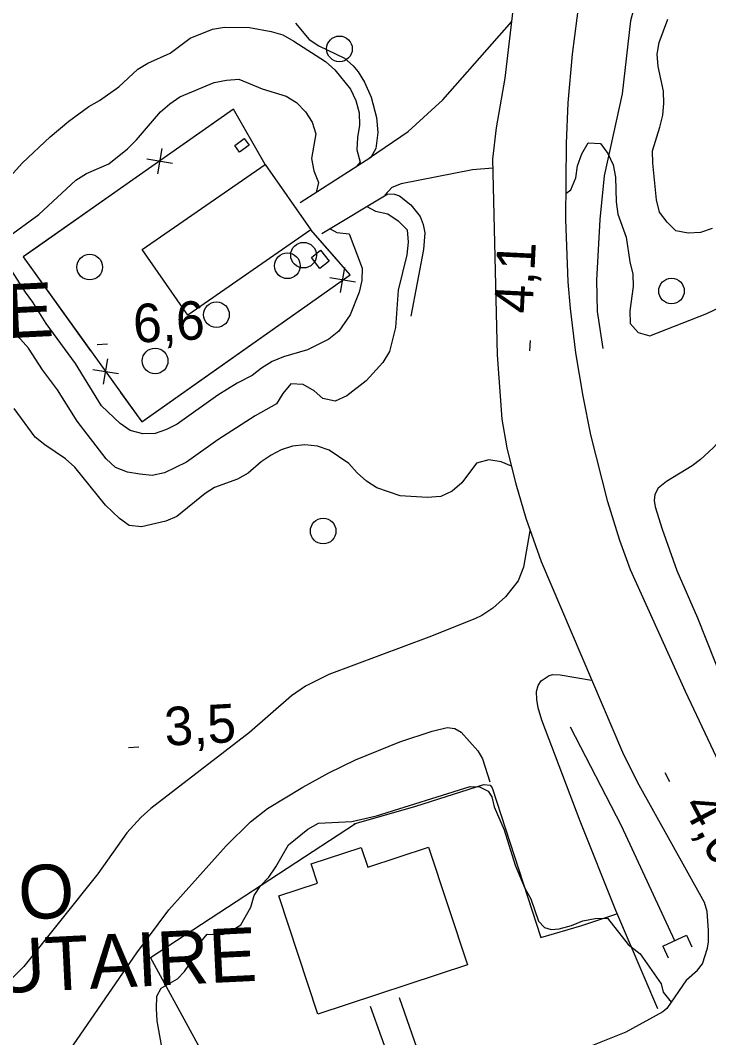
# Model space of a CAD drawing. Extents: x 336540 to 340074, y 5572036 to 5573747.
# Drawn here: x 338196.4 to 338250.1, y 5572905.2 to 5572984.6 of the extents above; entities that cross this region are included whole.
import ezdxf

# ---------------------------------------------------------------- set-up
doc = ezdxf.new("R2010")
doc.units = 0
for name, color, linetype in [('Niveau 1', 7, 'Continuous'), ('Niveau 19', 7, 'Continuous'), ('Niveau 2', 7, 'Continuous'), ('Niveau 21', 7, 'Continuous'), ('Niveau 22', 7, 'Continuous'), ('Niveau 26', 7, 'Continuous'), ('Niveau 3', 7, 'Continuous'), ('Niveau 31', 7, 'Continuous'), ('Niveau 36', 7, 'Continuous'), ('Niveau 37', 7, 'Continuous'), ('Niveau 4', 7, 'Continuous'), ('Niveau 41', 7, 'Continuous')]:
    doc.layers.add(name, color=color, linetype=linetype)

msp = doc.modelspace()

# ---------------------------------------------------------------- linework, layer by layer
at = {"layer": 'Niveau 1'}
for points in [[(338250.34, 5572968.34), (338249.44, 5572968.03), (338248.48, 5572967.96), (338247.52, 5572968.16), (338246.83, 5572968.82), (338246.25, 5572969.6), (338246, 5572970.56), (338245.72, 5572973.43), (338245.7, 5572974.39), (338246.28, 5572976.22), (338246.49, 5572977.18), (338246.58, 5572978.09), (338246.56, 5572979.05), (338246.13, 5572980.96), (338246.05, 5572981.92), (338246.21, 5572982.83), (338246.9, 5572984.65)], [(338194.64, 5572971.31), (338196.58, 5572973.44), (338198.74, 5572975.47), (338200.18, 5572976.69), (338201.74, 5572977.85), (338202.58, 5572978.32), (338204.08, 5572979.37), (338205.58, 5572980.76), (338206.36, 5572981.23), (338208.09, 5572982), (338209.65, 5572983.17), (338211.39, 5572983.88), (338212.34, 5572984.02), (338214.27, 5572984), (338215.97, 5572983.7), (338216.88, 5572983.44), (338217.73, 5572982.95), (338220.19, 5572981.36), (338220.94, 5572980.7), (338222.16, 5572979.2), (338222.57, 5572978.3), (338222.82, 5572977.35), (338222.84, 5572976.39), (338222.69, 5572975.42), (338222.65, 5572974.46), (338222.9, 5572973.51), (338222.6, 5572973.14)], [(338223.42, 5572970.04), (338224.1, 5572969.69), (338225.07, 5572969.48), (338225.87, 5572968.94), (338226.56, 5572968.22), (338226.64, 5572967.26), (338226.55, 5572966.29), (338225.87, 5572963.51), (338225.65, 5572960.62), (338225.18, 5572958.75), (338224.68, 5572957.89), (338223.36, 5572956.45), (338221.86, 5572955.29), (338220.96, 5572954.87), (338220, 5572955.08), (338219.31, 5572955.68), (338218.45, 5572956.17), (338217.49, 5572956.21), (338216.88, 5572955.46), (338216.39, 5572954.66), (338214.72, 5572953.72), (338211.82, 5572951.85)], [(338211.82, 5572951.85), (338209.37, 5572950.1), (338207.64, 5572949.27), (338206.68, 5572949.08), (338205.72, 5572949.18), (338204.76, 5572949.32), (338203.84, 5572949.7), (338203.1, 5572950.36), (338200.83, 5572953.31), (338199.31, 5572955.76), (338198.15, 5572957.32), (338197.04, 5572958.99), (338196.41, 5572959.71), (338195.66, 5572960.37)]]:
    msp.add_lwpolyline(points, dxfattribs=at)
at = {"layer": 'Niveau 19'}
for points in [[(338223.64, 5572973.83), (338226.64, 5572975.9), (338229.36, 5572978.36), (338234.72, 5572984.48)], [(338233.25, 5572973.03), (338231.66, 5572972.91), (338226.11, 5572971.81), (338225.38, 5572971.52), (338224.82, 5572970.93)], [(338236.14, 5572944.76), (338235.63, 5572941.91), (338235.23, 5572940.85), (338234.23, 5572939.6), (338233.25, 5572938.72), (338232.4, 5572938.16), (338231.84, 5572937.89), (338228.25, 5572936.46), (338220.47, 5572933.54), (338218.64, 5572932.64), (338217.54, 5572931.88), (338214.28, 5572929.03), (338206.58, 5572923.1), (338205.8, 5572922.39), (338204.7, 5572921.2), (338202.45, 5572918.01), (338196.68, 5572910.78), (338195.57, 5572909.67), (338193.75, 5572908.49), (338192.26, 5572907.86), (338191.13, 5572907.69), (338186.9, 5572907.75)], [(338242.84, 5572915.15), (338240.05, 5572922.12), (338237.06, 5572930), (338236.77, 5572930.96), (338236.68, 5572931.6), (338236.66, 5572932.23), (338236.78, 5572932.7), (338237.01, 5572933.06), (338237.63, 5572933.48), (338237.93, 5572933.55), (338238.5, 5572933.53), (338240.95, 5572933.11)], [(338193.74, 5572896.65), (338196.56, 5572899.37), (338197.76, 5572900.76), (338199.75, 5572903.5), (338205.5, 5572911.85), (338207.99, 5572915.21), (338212.46, 5572920.19), (338214.36, 5572922.06), (338215.69, 5572923.1), (338218.43, 5572924.77), (338220.46, 5572925.89), (338222.53, 5572926.91), (338225.99, 5572928.3), (338228.53, 5572929.13), (338229.69, 5572929.41), (338230.29, 5572929.34), (338230.78, 5572929.06), (338232.07, 5572927.6), (338232.44, 5572926.97), (338233.02, 5572925.19)]]:
    msp.add_lwpolyline(points, dxfattribs=at)
at = {"layer": 'Niveau 2'}
for points in [[(338195.53, 5572967.74), (338197.86, 5572969.43), (338200.74, 5572972.09), (338201.58, 5572972.61), (338203.31, 5572973.38), (338204.76, 5572974.54), (338205.47, 5572975.24), (338207.35, 5572977.42), (338208.07, 5572978.06), (338208.85, 5572978.59), (338211.53, 5572979.72), (338212.49, 5572979.91), (338213.45, 5572979.98), (338215.27, 5572979.23), (338217.14, 5572978.65), (338217.94, 5572978.16), (338218.64, 5572977.44), (338219.16, 5572976.61), (338219.46, 5572975.71), (338219.11, 5572973.78), (338219.3, 5572972.83), (338219.65, 5572971.93), (338219.48, 5572971.14)], [(338238.94, 5572971.06), (338239.34, 5572971.35), (338239.71, 5572972.27), (338239.86, 5572973.23), (338240.19, 5572974.14), (338240.68, 5572975), (338241.64, 5572974.97), (338242.22, 5572974.19), (338242.63, 5572973.29), (338242.82, 5572972.33), (338242.86, 5572970.41), (338242.99, 5572969.45), (338243.65, 5572967.66), (338243.92, 5572965.74), (338244.16, 5572964.78), (338244.18, 5572963.82), (338243.94, 5572961.9), (338243.96, 5572960.93), (338244.59, 5572960.21), (338245.5, 5572959.95), (338249.93, 5572961.69), (338251.61, 5572962.51)], [(338220.56, 5572968.31), (338221.09, 5572968.01), (338222.05, 5572967.92), (338223.06, 5572965.23), (338223.03, 5572964.27), (338222.82, 5572963.36), (338222.12, 5572961.59), (338221.24, 5572960.33), (338220.47, 5572959.7), (338218.79, 5572958.87), (338216.94, 5572958.32), (338216.04, 5572957.96), (338215.21, 5572957.44), (338214.49, 5572956.86), (338213.31, 5572956.27), (338211.81, 5572955.33)], [(338211.81, 5572955.33), (338208.64, 5572953.06), (338207.8, 5572952.65), (338206.91, 5572952.35), (338205.95, 5572952.32), (338204.98, 5572952.59), (338204.18, 5572953.13), (338202.74, 5572954.51), (338200.7, 5572957.8), (338198.43, 5572960.91), (338197.38, 5572962.58), (338196.8, 5572963.36), (338195.75, 5572965.03)], [(338234.7, 5572949.81), (338233.89, 5572950.14), (338232.93, 5572950.29), (338231.97, 5572950.04), (338230.82, 5572948.49), (338230.09, 5572947.86), (338229.2, 5572947.44), (338228.13, 5572947.36), (338226.03, 5572947.49), (338224.21, 5572948.12), (338223.41, 5572948.62), (338222.66, 5572949.28), (338222.02, 5572950), (338220.48, 5572951.04), (338219.57, 5572951.36), (338218.6, 5572951.45), (338217.64, 5572951.37), (338216.75, 5572951.07), (338215.96, 5572950.66), (338215.18, 5572950.13), (338214.18, 5572949.26), (338213.35, 5572948.79), (338211.55, 5572948.13), (338210.83, 5572947.66), (338208.6, 5572945.86), (338207.76, 5572945.51), (338205.85, 5572945.07), (338204.89, 5572945.16), (338204.14, 5572945.71), (338203.04, 5572946.76), (338200.67, 5572949.71), (338199.92, 5572950.37), (338198.31, 5572951.46), (338197.57, 5572952.07), (338195.94, 5572954.3)], [(338207.42, 5572904.64), (338207.09, 5572906.55), (338207.02, 5572907.51), (338207.05, 5572908.47), (338207.38, 5572909.1), (338208.67, 5572909.81), (338209.22, 5572910.38), (338209.93, 5572911.47), (338210.36, 5572912.56), (338210.97, 5572913.3), (338212.21, 5572913.27), (338212.77, 5572913.51), (338213.61, 5572914.04), (338214.37, 5572915.41), (338214.63, 5572916.32), (338215.13, 5572917.07), (338215.79, 5572917.76), (338216.34, 5572918.56), (338217.32, 5572920.28), (338218.82, 5572921.5), (338219.66, 5572921.97), (338222.26, 5572922.08), (338224.17, 5572922.52), (338231.47, 5572924.82), (338232.2, 5572924.78), (338232.89, 5572924.46), (338233.18, 5572924.01), (338233.36, 5572923.23), (338234.14, 5572921.43), (338234.98, 5572918.68), (338235.75, 5572916.89), (338236.22, 5572916.06), (338236.82, 5572914.32), (338237.28, 5572913.82), (338237.8, 5572913.66), (338238.42, 5572913.73), (338239.37, 5572913.98), (338240.27, 5572914.34), (338241.23, 5572914.53), (338242.19, 5572914.55), (338243.81, 5572912.49)], [(338243.81, 5572912.49), (338244.73, 5572911.78), (338246.36, 5572909.44), (338246.54, 5572908.77), (338247.15, 5572908.01)]]:
    msp.add_lwpolyline(points, dxfattribs=at)
at = {"layer": 'Niveau 21'}
for points in [[(338252.64, 5572922.96), (338248.28, 5572932.22), (338243.98, 5572941.71), (338243.14, 5572944), (338242.22, 5572947.02), (338240.89, 5572952.23), (338240.28, 5572955.25), (338239.73, 5572958.64), (338239.3, 5572962.08), (338239.12, 5572964.18), (338238.94, 5572969.04), (338238.98, 5572974.97), (338239.11, 5572978.14), (338239.45, 5572981.93), (338240.37, 5572988.98), (338241.05, 5572992.9), (338242.19, 5572998.29), (338242.91, 5573001.33), (338244.6, 5573007.46), (338245.98, 5573014.06), (338248.32, 5573024.16), (338250.08, 5573030.39)], [(338248.36, 5572909.73), (338249.2, 5572910.5), (338249.6, 5572910.98), (338249.99, 5572912.2), (338250.07, 5572912.7), (338250.06, 5572913.59), (338249.95, 5572915.06), (338249.76, 5572915.76), (338244.54, 5572925.16), (338243.38, 5572927.47), (338237.03, 5572942.35), (338235.84, 5572945.72), (338235.08, 5572948.4), (338234.36, 5572951.22), (338233.97, 5572953.45), (338233.62, 5572958.47), (338233.26, 5572973.73), (338233.53, 5572976.18), (338234.2, 5572980.05), (338235.67, 5572992.46)], [(338248.36, 5572909.73), (338246.81, 5572907.51), (338246.5, 5572907.24), (338243.61, 5572905.67), (338240.37, 5572904.35), (338233.62, 5572901.13), (338231.38, 5572899.96), (338230.47, 5572899.4), (338226.69, 5572896.87), (338220.8, 5572892.12), (338214.73, 5572887.84), (338212.76, 5572886.22)]]:
    msp.add_lwpolyline(points, dxfattribs=at)
at = {"layer": 'Niveau 22'}
for points in [[(338225.94, 5572908.37), (338228.92, 5572899.87), (338229.15, 5572899.54), (338229.99, 5572899.09)], [(338226.89, 5572897.02), (338227.18, 5572897.65), (338227.13, 5572898.1), (338223.72, 5572907.66)]]:
    msp.add_lwpolyline(points, dxfattribs=at)
at = {"layer": 'Niveau 26'}
for p, q in [((338246.51, 5572912.37), (338248.34, 5572913.22)), ((338248.34, 5572913.22), (338248.76, 5572912.31)), ((338246.51, 5572912.37), (338246.93, 5572911.46))]:
    msp.add_line(p, q, dxfattribs=at)
at = {"layer": 'Niveau 3'}
for p, q in [((338202.4, 5572959.29), (338203.2, 5572959.33)), ((338236.14, 5572958.79), (338236.18, 5572959.59)), ((338204.84, 5572927.87), (338205.64, 5572927.92)), ((338246.65, 5572925.91), (338247.03, 5572925.21))]:
    msp.add_line(p, q, dxfattribs=at)
at = {"layer": 'Niveau 31'}
for points in [[(338214.24, 5572974.82), (338213.49, 5572974.29), (338213.12, 5572974.81), (338213.87, 5572975.34), (338214.24, 5572974.82)], [(338205.92, 5572966.68), (338215.51, 5572973.33), (338219.06, 5572968.22), (338209.47, 5572961.56), (338205.92, 5572966.68)], [(338219.82, 5572966.63), (338220.48, 5572965.78), (338219.76, 5572965.22), (338219.1, 5572966.07), (338219.82, 5572966.63)], [(338231.27, 5572910.9), (338219.6, 5572907.06), (338216.56, 5572916.29), (338219.58, 5572917.29), (338219.09, 5572918.78), (338222.99, 5572920.06), (338223.5, 5572918.52), (338228.23, 5572920.09), (338231.27, 5572910.9)]]:
    msp.add_lwpolyline(points, dxfattribs=at)
at = {"layer": 'Niveau 36'}
for centre in [(338221.291, 5572982.338), (338218.489, 5572966.251), (338201.819, 5572965.321), (338217.229, 5572965.421), (338247.179, 5572963.457), (338211.699, 5572961.611), (338206.919, 5572958.001), (338220.02, 5572944.737)]:
    msp.add_circle(centre, 1, dxfattribs=at)
at = {"layer": 'Niveau 37'}
for p, q in [((338207.44, 5572974.57), (338207.1, 5572972.6)), ((338206.28, 5572973.76), (338208.26, 5572973.42)), ((338221.37, 5572963.33), (338221.71, 5572965.3)), ((338222.53, 5572964.14), (338220.55, 5572964.48)), ((338202.9, 5572956.19), (338203.22, 5572958.17)), ((338202.07, 5572957.34), (338204.05, 5572957.02))]:
    msp.add_line(p, q, dxfattribs=at)
for points in [[(338217.86, 5572984.34), (338218.93, 5572983.07), (338219.69, 5572982.58), (338221.69, 5572981.6), (338222.37, 5572981.01), (338222.74, 5572980.54), (338223.25, 5572979.74), (338223.77, 5572978.56), (338224.17, 5572976.99), (338224.29, 5572975.81), (338224.13, 5572974.56), (338223.73, 5572973.87), (338218.23, 5572970.33)], [(338215.51, 5572973.33), (338213.03, 5572977.63), (338196.64, 5572966.13), (338205.87, 5572953.26), (338222.13, 5572964.73), (338219.06, 5572968.22)], [(338215.51, 5572973.33), (338213.03, 5572977.63), (338208.91, 5572974.74)], [(338205.63, 5572972.44), (338197.45, 5572966.7)], [(338219.92, 5572967.93), (338225.07, 5572971.03), (338225.57, 5572971.02), (338225.96, 5572970.88), (338226.86, 5572970.18), (338227.57, 5572969.26), (338227.82, 5572968.65), (338227.94, 5572967.98), (338227.83, 5572966.68), (338226.86, 5572961.5)], [(338221.29, 5572965.69), (338219.06, 5572968.22)], [(338197.45, 5572966.7), (338196.64, 5572966.13), (338201.89, 5572958.8)], [(338211.73, 5572957.4), (338219.91, 5572963.16)], [(338204.22, 5572955.55), (338205.87, 5572953.26), (338211.73, 5572957.4)], [(338222.44, 5572921.9), (338227.25, 5572923.29), (338232.54, 5572924.98), (338233.03, 5572924.92), (338233.2, 5572924.72), (338236.99, 5572913.04), (338240.2, 5572913.98), (338242.91, 5572914.88)]]:
    msp.add_lwpolyline(points, dxfattribs=at)
at = {"layer": 'Niveau 4'}
for points in [[(338249.35, 5573005.94), (338248.15, 5572999.18), (338247.6, 5572996.58), (338244.44, 5572986.31), (338243.97, 5572984.53), (338243.32, 5572978.84), (338241.94, 5572972.44), (338241.59, 5572969.04), (338241.32, 5572964.29), (338241.39, 5572961.87), (338241.82, 5572958.97)], [(338252.35, 5572953.3), (338250.43, 5572951.23), (338249.44, 5572950.31), (338248.78, 5572949.82), (338246.8, 5572948.61), (338246.14, 5572948.08), (338245.88, 5572947.6), (338245.84, 5572947.11), (338245.9, 5572946.63), (338246.44, 5572944.88), (338247.59, 5572941.65), (338249.21, 5572937.97), (338251.26, 5572932.79), (338252.92, 5572929.8), (338254.28, 5572926.97), (338255.13, 5572925.42), (338256.9, 5572922.84), (338259.45, 5572919.55)], [(338239.27, 5572929.47), (338243.25, 5572921.77), (338247.42, 5572912.8)]]:
    msp.add_lwpolyline(points, dxfattribs=at)
at = {"layer": 'Niveau 41'}
for points in [[(338219.56, 5572891.43), (338213.36, 5572899.02), (338206.55, 5572911.48), (338222.55, 5572921.93)], [(338246.11, 5572907.47), (338242.84, 5572915.15)]]:
    msp.add_lwpolyline(points, dxfattribs=at)

# ---------------------------------------------------------------- texts
at = {"layer": 'Niveau 3'}
for s, rotation, p in [('4,1    ', 87.17442, (338236.33, 5572961.66)), ('6,6    ', 3.11821, (338205.28, 5572959.41)), ('3,5    ', 3.11821, (338207.72, 5572927.99)), ('4,0    ', 297.77011, (338247.97, 5572923.34))]:
    msp.add_text(s, height=3, rotation=rotation, dxfattribs=at).set_placement(p)
at = {"layer": 'Niveau 31'}
for s, p in [('DE POMPAGE', (338161.37, 5572958.12)), ('RADIO', (338182.94, 5572913.77)), ('COMMUNAUTAIRE', (338164.76, 5572907.23))]:
    msp.add_text(s, height=4.2, rotation=2.78375, dxfattribs=at).set_placement(p)

doc.saveas('drawing.dxf')
